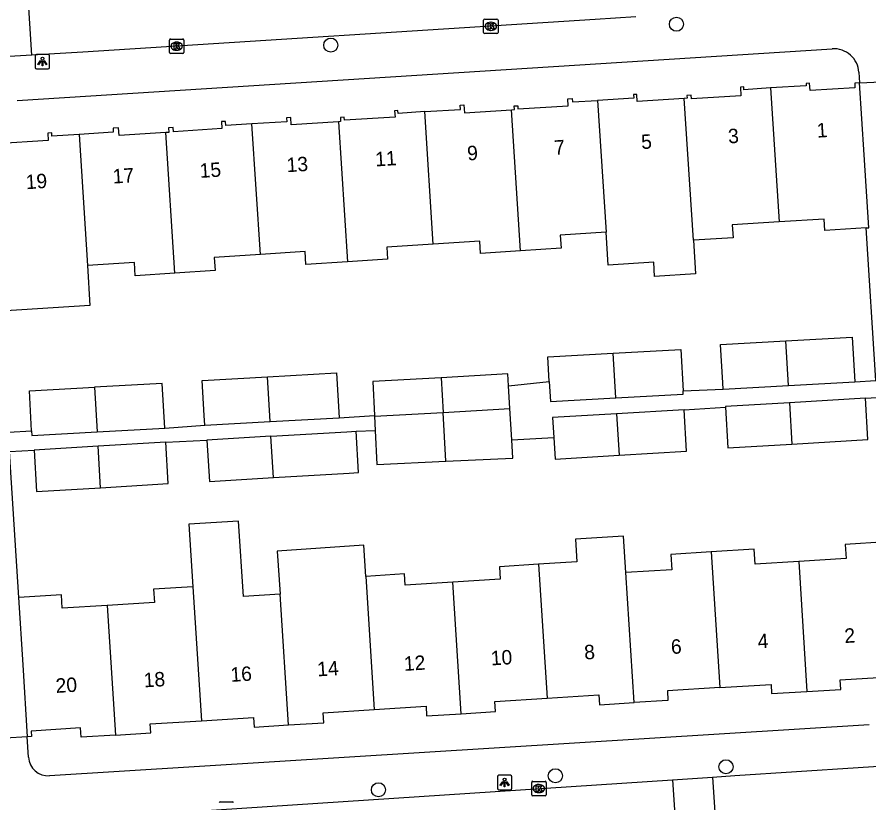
# Model space of a CAD drawing. Extents: x 159689 to 160786, y 387323 to 388339.
# Drawn here: x 160394.3 to 160453.3, y 387578.1 to 387632.5 of the extents above; entities that cross this region are included whole.
import ezdxf

# ---------------------------------------------------------------- set-up
doc = ezdxf.new("R2010")
doc.units = 0
for name, color, linetype in [('IMGEO_Boom', 7, 'Continuous'), ('IMGEO_Kolk', 7, 'Continuous'), ('IMGEO_Lichtpunt', 7, 'Continuous'), ('IMGEO_Pand', 7, 'Continuous'), ('IMGEO_Pand_nummerreeks', 7, 'Continuous'), ('IMGEO_Rijbaan_lokaal_open', 7, 'Continuous'), ('IMGEO_Voetpad_open', 7, 'Continuous')]:
    doc.layers.add(name, color=color, linetype=linetype)

msp = doc.modelspace()

# ---------------------------------------------------------------- linework, layer by layer
at = {"layer": 'IMGEO_Boom'}
for centre in [(160439.967, 387632.001), (160416.017, 387630.557), (160443.398, 387580.558), (160431.576, 387579.932), (160419.318, 387578.966)]:
    msp.add_circle(centre, 0.489, dxfattribs=at)
at = {"layer": 'IMGEO_Kolk'}
for p, q in [((160426.681, 387632.359), (160427.533, 387632.359)), ((160426.606, 387631.433), (160426.606, 387632.285)), ((160427.094, 387632.139), (160427.119, 387632.139)), ((160427.607, 387632.285), (160427.607, 387631.433)), ((160427.533, 387631.359), (160426.681, 387631.359)), ((160427.117, 387631.579), (160427.092, 387631.579)), ((160404.84, 387630.053), (160404.84, 387630.905)), ((160404.915, 387630.979), (160405.767, 387630.979)), ((160405.328, 387630.759), (160405.353, 387630.759)), ((160405.841, 387630.905), (160405.841, 387630.053)), ((160405.767, 387629.979), (160404.915, 387629.979)), ((160405.351, 387630.199), (160405.326, 387630.199)), ((160429.935, 387578.624), (160429.935, 387579.476)), ((160430.01, 387579.55), (160430.862, 387579.55)), ((160430.423, 387579.33), (160430.448, 387579.33)), ((160430.936, 387579.476), (160430.936, 387578.624)), ((160430.446, 387578.77), (160430.421, 387578.77)), ((160408.355, 387578.126), (160409.207, 387578.126)), ((160430.862, 387578.55), (160430.01, 387578.55))]:
    msp.add_line(p, q, dxfattribs=at)
for points in [[(160426.681, 387632.359), (160427.533, 387632.359)], [(160426.606, 387631.433), (160426.606, 387632.285)], [(160426.927, 387632.059), (160427.05, 387632.059), (160427.05, 387631.908), (160427.18, 387632.059), (160427.344, 387632.059), (160427.198, 387631.908), (160427.351, 387631.659), (160427.199, 387631.659), (160427.114, 387631.823), (160427.05, 387631.756), (160427.05, 387631.659), (160426.927, 387631.659), (160426.927, 387632.059)], [(160427.607, 387632.285), (160427.607, 387631.433)], [(160427.533, 387631.359), (160426.681, 387631.359)], [(160404.84, 387630.053), (160404.84, 387630.905)], [(160404.915, 387630.979), (160405.767, 387630.979)], [(160405.161, 387630.679), (160405.284, 387630.679), (160405.284, 387630.528), (160405.414, 387630.679), (160405.578, 387630.679), (160405.432, 387630.528), (160405.585, 387630.279), (160405.433, 387630.279), (160405.348, 387630.443), (160405.284, 387630.376), (160405.284, 387630.279), (160405.161, 387630.279), (160405.161, 387630.679)], [(160405.841, 387630.905), (160405.841, 387630.053)], [(160405.767, 387629.979), (160404.915, 387629.979)], [(160429.935, 387578.624), (160429.935, 387579.476)], [(160430.01, 387579.55), (160430.862, 387579.55)], [(160430.256, 387579.25), (160430.379, 387579.25), (160430.379, 387579.099), (160430.509, 387579.25), (160430.673, 387579.25), (160430.527, 387579.099), (160430.68, 387578.85), (160430.528, 387578.85), (160430.443, 387579.014), (160430.379, 387578.947), (160430.379, 387578.85), (160430.256, 387578.85), (160430.256, 387579.25)], [(160430.936, 387579.476), (160430.936, 387578.624)], [(160408.355, 387578.126), (160409.207, 387578.126)], [(160430.862, 387578.55), (160430.01, 387578.55)]]:
    msp.add_lwpolyline(points, dxfattribs=at)
for centre, start, end in [((160426.683, 387632.283), 91.55205, 178.44795), ((160426.683, 387632.283), 91.55205, 178.44795), ((160427.531, 387632.283), 1.55205, 88.44795), ((160427.531, 387632.283), 1.55205, 88.44795), ((160426.683, 387631.435), 181.55205, 268.44795), ((160426.683, 387631.435), 181.55205, 268.44795), ((160427.531, 387631.435), 271.55205, 358.44795), ((160427.531, 387631.435), 271.55205, 358.44795), ((160404.917, 387630.903), 91.55205, 178.44795), ((160404.917, 387630.903), 91.55205, 178.44795), ((160405.765, 387630.903), 1.55205, 88.44795), ((160405.765, 387630.903), 1.55205, 88.44795), ((160404.917, 387630.055), 181.55205, 268.44795), ((160404.917, 387630.055), 181.55205, 268.44795), ((160405.765, 387630.055), 271.55205, 358.44795), ((160405.765, 387630.055), 271.55205, 358.44795), ((160430.012, 387579.474), 91.55205, 178.44795), ((160430.012, 387579.474), 91.55205, 178.44795), ((160430.86, 387579.474), 1.55205, 88.44795), ((160430.86, 387579.474), 1.55205, 88.44795), ((160430.012, 387578.626), 181.55205, 268.44795), ((160430.012, 387578.626), 181.55205, 268.44795), ((160430.86, 387578.626), 271.55205, 358.44795), ((160430.86, 387578.626), 271.55205, 358.44795), ((160408.357, 387578.05), 91.55205, 178.44795), ((160408.357, 387578.05), 91.55205, 178.44795), ((160409.205, 387578.05), 1.55205, 88.44795), ((160409.205, 387578.05), 1.55205, 88.44795)]:
    msp.add_arc(centre, 0.0765, start, end, dxfattribs=at)
for centre, major_axis, ratio, start_param, end_param in [((160427.093, 387631.859), (-0.387, 0.002), 0.722429, 4.712389, 7.853982), ((160427.118, 387631.859), (-0.39, 0.002), 0.717154, 1.570796, 4.712389), ((160405.327, 387630.479), (-0.387, 0.002), 0.722429, 4.712389, 7.853982), ((160405.352, 387630.479), (-0.39, 0.002), 0.717154, 1.570796, 4.712389), ((160430.422, 387579.05), (-0.387, 0.002), 0.722429, 4.712389, 7.853982), ((160430.447, 387579.05), (-0.39, 0.002), 0.717154, 1.570796, 4.712389)]:
    msp.add_ellipse(centre, major_axis=major_axis, ratio=ratio, start_param=start_param, end_param=end_param, dxfattribs=at)
at = {"layer": 'IMGEO_Lichtpunt'}
for p, q in [((160395.542, 387629.819), (160395.542, 387629.012)), ((160395.542, 387629.819), (160395.542, 387629.012)), ((160396.444, 387629.914), (160395.636, 387629.914)), ((160396.444, 387629.914), (160395.636, 387629.914)), ((160396.538, 387629.012), (160396.538, 387629.819)), ((160396.538, 387629.012), (160396.538, 387629.819)), ((160395.636, 387628.918), (160396.444, 387628.918)), ((160395.636, 387628.918), (160396.444, 387628.918)), ((160427.562, 387579.873), (160427.562, 387579.066)), ((160427.562, 387579.873), (160427.562, 387579.066)), ((160428.464, 387579.968), (160427.656, 387579.968)), ((160428.464, 387579.968), (160427.656, 387579.968)), ((160428.558, 387579.066), (160428.558, 387579.873)), ((160428.558, 387579.066), (160428.558, 387579.873)), ((160427.656, 387578.972), (160428.464, 387578.972)), ((160427.656, 387578.972), (160428.464, 387578.972))]:
    msp.add_line(p, q, dxfattribs=at)
for points in [[(160395.916, 387629.483), (160395.955, 387629.455), (160395.767, 387629.193), (160395.729, 387629.22), (160395.916, 387629.483)], [(160396.018, 387629.435), (160396.065, 387629.435), (160396.065, 387629.113), (160396.018, 387629.113), (160396.018, 387629.435)], [(160396.128, 387629.455), (160396.166, 387629.482), (160396.353, 387629.22), (160396.314, 387629.192), (160396.128, 387629.455)], [(160427.936, 387579.537), (160427.975, 387579.509), (160427.787, 387579.247), (160427.749, 387579.274), (160427.936, 387579.537)], [(160428.038, 387579.489), (160428.085, 387579.489), (160428.085, 387579.167), (160428.038, 387579.167), (160428.038, 387579.489)], [(160428.148, 387579.509), (160428.186, 387579.536), (160428.373, 387579.274), (160428.334, 387579.246), (160428.148, 387579.509)]]:
    msp.add_lwpolyline(points, dxfattribs=at)
for centre in [(160396.041, 387629.617), (160428.061, 387579.671)]:
    msp.add_circle(centre, 0.0994, dxfattribs=at)
for centre, start, end in [((160395.636, 387629.819), 90, 180), ((160395.636, 387629.819), 90, 180), ((160396.444, 387629.819), 0, 90), ((160396.444, 387629.819), 0, 90), ((160395.636, 387629.012), 180, 270), ((160395.636, 387629.012), 180, 270), ((160396.444, 387629.012), 270, 0), ((160396.444, 387629.012), 270, 360), ((160427.656, 387579.873), 90, 180), ((160427.656, 387579.873), 90, 180), ((160428.464, 387579.873), 0, 90), ((160428.464, 387579.873), 0, 90), ((160427.656, 387579.066), 180, 270), ((160427.656, 387579.066), 180, 270), ((160428.464, 387579.066), 270, 0), ((160428.464, 387579.066), 270, 360)]:
    msp.add_arc(centre, 0.0946, start, end, dxfattribs=at)
at = {"layer": 'IMGEO_Pand'}
for points in [[(160446.472, 387627.585), (160444.642, 387627.468), (160444.63, 387627.654), (160444.398, 387627.639), (160444.436, 387627.052), (160441.011, 387626.833), (160440.995, 387627.082), (160440.695, 387627.063), (160440.707, 387626.877), (160440.506, 387626.864)], [(160452.653, 387627.933), (160452.315, 387627.911), (160452.335, 387627.599), (160449.221, 387627.4), (160449.188, 387627.922), (160448.954, 387627.907), (160448.964, 387627.745), (160446.472, 387627.585)], [(160446.472, 387627.585), (160447.072, 387618.301)], [(160453.099, 387617.888), (160453.297, 387617.901), (160452.973, 387622.944), (160452.653, 387627.933)], [(160440.506, 387626.864), (160437.25, 387626.656), (160437.218, 387627.144), (160436.995, 387627.13), (160437.01, 387626.89), (160434.502, 387626.729)], [(160422.528, 387625.945), (160425.006, 387626.104), (160424.987, 387626.39), (160425.241, 387626.407), (160425.275, 387625.868), (160428.531, 387626.077)], [(160428.531, 387626.077), (160428.736, 387626.09), (160428.719, 387626.341), (160428.97, 387626.357), (160428.985, 387626.133), (160432.472, 387626.356), (160432.441, 387626.84), (160432.752, 387626.86), (160432.767, 387626.618), (160434.502, 387626.729)], [(160434.502, 387626.729), (160435.092, 387617.599)], [(160441.14, 387617.036), (160440.506, 387626.864)], [(160422.528, 387625.945), (160420.675, 387625.826), (160420.662, 387626.027), (160420.443, 387626.001), (160420.482, 387625.575), (160416.966, 387625.35), (160416.953, 387625.554), (160416.683, 387625.537), (160416.7, 387625.26), (160416.56, 387625.251)], [(160423.121, 387616.773), (160422.528, 387625.945)], [(160429.162, 387616.307), (160428.531, 387626.077)], [(160410.557, 387625.092), (160408.752, 387624.976), (160408.733, 387625.274), (160408.449, 387625.256), (160408.48, 387624.772), (160405.113, 387624.556), (160405.094, 387624.843), (160404.771, 387624.822), (160404.79, 387624.513), (160404.583, 387624.5)], [(160416.56, 387625.251), (160413.272, 387625.041), (160413.24, 387625.54), (160412.953, 387625.522), (160412.97, 387625.247), (160410.557, 387625.092)], [(160416.56, 387625.251), (160417.187, 387615.539)], [(160404.583, 387624.5), (160401.347, 387624.293), (160401.312, 387624.835), (160400.932, 387624.81), (160400.95, 387624.525), (160398.579, 387624.373)], [(160411.14, 387616.053), (160410.557, 387625.092)], [(160398.579, 387624.373), (160396.697, 387624.252), (160396.682, 387624.483), (160396.408, 387624.466), (160396.441, 387623.95), (160392.778, 387623.715), (160392.756, 387624.068), (160392.397, 387624.045)], [(160398.579, 387624.373), (160399.166, 387615.284)], [(160405.213, 387614.755), (160404.583, 387624.5)], [(160447.072, 387618.301), (160443.837, 387618.094), (160443.893, 387617.213), (160441.14, 387617.036)], [(160453.099, 387617.888), (160450.24, 387617.705), (160450.189, 387618.501), (160447.072, 387618.301)], [(160435.092, 387617.599), (160431.91, 387617.395), (160431.968, 387616.487), (160429.162, 387616.307)], [(160441.14, 387617.036), (160441.29, 387614.706), (160438.456, 387614.523), (160438.391, 387615.524), (160435.239, 387615.32), (160435.092, 387617.599)], [(160429.162, 387616.307), (160426.398, 387616.129), (160426.343, 387616.979), (160423.121, 387616.773)], [(160423.121, 387616.773), (160419.895, 387616.566), (160419.95, 387615.716), (160417.187, 387615.539)], [(160411.14, 387616.053), (160407.938, 387615.848), (160407.997, 387614.933), (160405.213, 387614.755)], [(160417.187, 387615.539), (160414.299, 387615.353), (160414.242, 387616.252), (160411.14, 387616.053)], [(160399.166, 387615.284), (160399.331, 387612.517), (160393.162, 387612.12)], [(160405.213, 387614.755), (160402.475, 387614.579), (160402.416, 387615.493), (160399.166, 387615.284)], [(160443.199, 387606.719), (160443.174, 387607.168), (160443.027, 387609.819), (160447.551, 387610.07)], [(160447.551, 387610.07), (160452.144, 387610.326), (160452.317, 387607.226)], [(160447.73, 387606.97), (160447.551, 387610.07)], [(160435.581, 387609.214), (160440.26, 387609.474), (160440.421, 387606.593)], [(160431.151, 387607.261), (160431.057, 387608.963), (160435.581, 387609.214)], [(160435.759, 387606.114), (160435.581, 387609.214)], [(160407.284, 387604.226), (160407.247, 387604.892), (160407.112, 387607.326), (160411.635, 387607.577)], [(160411.635, 387607.577), (160416.421, 387607.843), (160416.594, 387604.743)], [(160411.813, 387604.477), (160411.635, 387607.577)], [(160423.659, 387607.514), (160418.941, 387607.24), (160419.055, 387604.884)], [(160428.333, 387606.952), (160428.285, 387607.782), (160423.659, 387607.514)], [(160423.659, 387607.514), (160423.798, 387605.109)], [(160404.531, 387604.019), (160404.345, 387607.119), (160399.657, 387606.858)], [(160428.425, 387605.378), (160428.333, 387606.952)], [(160431.151, 387607.261), (160431.229, 387605.863), (160435.759, 387606.114)], [(160443.199, 387606.719), (160447.73, 387606.97)], [(160447.73, 387606.97), (160452.317, 387607.226)], [(160395.288, 387603.832), (160395.134, 387606.607), (160399.657, 387606.858)], [(160399.657, 387606.858), (160399.836, 387603.758)], [(160435.759, 387606.114), (160440.433, 387606.374), (160440.421, 387606.593)], [(160447.798, 387605.781), (160443.364, 387605.515), (160443.367, 387605.465)], [(160453.054, 387606.096), (160447.798, 387605.781)], [(160447.798, 387605.781), (160447.963, 387602.911)], [(160447.963, 387602.911), (160453.226, 387603.226), (160453.054, 387606.096)], [(160423.798, 387605.109), (160428.425, 387605.378)], [(160428.551, 387603.212), (160428.425, 387605.378)], [(160440.493, 387605.293), (160435.823, 387605.013)], [(160435.988, 387602.143), (160440.653, 387602.422), (160440.493, 387605.293)], [(160443.367, 387605.465), (160443.536, 387602.645), (160447.963, 387602.911)], [(160411.813, 387604.477), (160416.594, 387604.743)], [(160419.055, 387604.884), (160419.057, 387604.842)], [(160419.057, 387604.842), (160423.798, 387605.109)], [(160419.057, 387604.842), (160419.102, 387603.865)], [(160423.993, 387601.722), (160423.798, 387605.109)], [(160435.823, 387605.013), (160431.389, 387604.747), (160431.471, 387603.38)], [(160435.823, 387605.013), (160435.988, 387602.143)], [(160399.836, 387603.758), (160404.531, 387604.019)], [(160407.284, 387604.226), (160411.813, 387604.477)], [(160395.288, 387603.832), (160395.306, 387603.507), (160399.836, 387603.758)], [(160411.872, 387603.46), (160407.439, 387603.194)], [(160411.872, 387603.46), (160417.129, 387603.775), (160417.775, 387603.814)], [(160412.038, 387600.59), (160411.872, 387603.46)], [(160412.038, 387600.59), (160417.301, 387600.905), (160417.947, 387600.944), (160417.775, 387603.814)], [(160419.102, 387603.865), (160419.21, 387601.502), (160423.993, 387601.722)], [(160431.471, 387603.38), (160431.561, 387601.877), (160435.988, 387602.143)], [(160404.589, 387603.043), (160399.893, 387602.762)], [(160400.058, 387599.892), (160404.761, 387600.174), (160404.589, 387603.043)], [(160407.439, 387603.194), (160407.611, 387600.324), (160412.038, 387600.59)], [(160423.993, 387601.722), (160428.625, 387601.935), (160428.551, 387603.212)], [(160399.893, 387602.762), (160395.459, 387602.496)], [(160395.459, 387602.496), (160395.631, 387599.626), (160400.058, 387599.892)], [(160400.058, 387599.892), (160399.893, 387602.762)], [(160412.508, 387592.509), (160409.96, 387592.35), (160409.626, 387597.583), (160406.186, 387597.363), (160406.462, 387593.036)], [(160436.461, 387594.011), (160436.3, 387596.543), (160432.969, 387596.33), (160433.07, 387594.751), (160430.412, 387594.585)], [(160418.442, 387593.748), (160418.303, 387595.922), (160412.292, 387595.501), (160412.508, 387592.509)], [(160454.494, 387596.132), (160451.661, 387595.956), (160451.721, 387594.987), (160448.436, 387594.783)], [(160442.382, 387595.441), (160439.588, 387595.267), (160439.654, 387594.21), (160436.461, 387594.011)], [(160448.436, 387594.783), (160445.417, 387594.595), (160445.353, 387595.625), (160442.382, 387595.441)], [(160442.382, 387595.441), (160442.981, 387586.043)], [(160430.412, 387594.585), (160427.7, 387594.416), (160427.753, 387593.551), (160424.48, 387593.347)], [(160430.412, 387594.585), (160431.003, 387585.311)], [(160448.436, 387594.783), (160449.01, 387585.776)], [(160437.035, 387585.008), (160436.461, 387594.011)], [(160424.48, 387593.347), (160421.182, 387593.142), (160421.134, 387593.916), (160418.442, 387593.748)], [(160418.442, 387593.748), (160419.03, 387584.525)], [(160425.061, 387584.232), (160424.48, 387593.347)], [(160406.462, 387593.036), (160403.737, 387592.867), (160403.794, 387591.94), (160400.533, 387591.738)], [(160406.462, 387593.036), (160407.054, 387583.75)], [(160394.396, 387592.289), (160394.383, 387592.288), (160394.673, 387587.629), (160394.983, 387582.638)], [(160400.533, 387591.738), (160397.415, 387591.544), (160397.357, 387592.473), (160394.396, 387592.289)], [(160413.085, 387583.455), (160412.508, 387592.509)], [(160400.533, 387591.738), (160401.105, 387582.757)], [(160442.981, 387586.043), (160446.52, 387586.263), (160446.559, 387585.624), (160449.01, 387585.776)], [(160449.01, 387585.776), (160451.349, 387585.922), (160451.308, 387586.587), (160454.737, 387586.801), (160454.759, 387586.447), (160455.095, 387586.468)], [(160442.981, 387586.043), (160439.337, 387585.816), (160439.378, 387585.153), (160437.035, 387585.008)], [(160425.061, 387584.232), (160427.424, 387584.379), (160427.38, 387585.086), (160431.003, 387585.311)], [(160431.003, 387585.311), (160434.582, 387585.534), (160434.624, 387584.858), (160437.035, 387585.008)], [(160413.085, 387583.455), (160415.528, 387583.607), (160415.485, 387584.305), (160419.03, 387584.525)], [(160419.03, 387584.525), (160422.619, 387584.748), (160422.66, 387584.083), (160425.061, 387584.232)], [(160407.054, 387583.75), (160410.674, 387583.975), (160410.715, 387583.308), (160413.085, 387583.455)], [(160401.105, 387582.757), (160403.54, 387582.909), (160403.502, 387583.529), (160407.054, 387583.75)], [(160401.105, 387582.757), (160398.727, 387582.609), (160398.687, 387583.249), (160395.266, 387583.037), (160395.29, 387582.657), (160394.983, 387582.638)]]:
    msp.add_lwpolyline(points, dxfattribs=at)
at = {"layer": 'IMGEO_Rijbaan_lokaal_open'}
for points in [[(160395.312, 387629.855), (160394.868, 387636.835)], [(160437.161, 387632.511), (160434.34, 387632.32), (160398.834, 387630.068), (160395.312, 387629.855)], [(160395.312, 387629.855), (160392.558, 387629.688)], [(160442.472, 387579.847), (160444.001, 387579.949), (160456.824, 387580.776)], [(160439.698, 387579.663), (160442.472, 387579.847)], [(160442.472, 387579.847), (160442.931, 387572.885)], [(160401.087, 387577.123), (160420.39, 387578.381), (160439.698, 387579.663)], [(160439.698, 387579.663), (160440.156, 387572.709)]]:
    msp.add_lwpolyline(points, dxfattribs=at)
at = {"layer": 'IMGEO_Voetpad_open'}
for points in [[(160394.281, 387626.711), (160450.762, 387630.3)], [(160452.608, 387628.671), (160452.653, 387627.933)], [(160452.653, 387627.933), (160454.15, 387628.021)], [(160452.317, 387607.226), (160453.777, 387607.315), (160453.099, 387617.888)], [(160393.162, 387612.12), (160393.683, 387603.743), (160395.288, 387603.832)], [(160428.333, 387606.952), (160431.151, 387607.261)], [(160440.421, 387606.593), (160443.199, 387606.719)], [(160453.054, 387606.096), (160453.852, 387606.147), (160454.494, 387596.132)], [(160440.493, 387605.293), (160443.367, 387605.465)], [(160416.594, 387604.743), (160419.055, 387604.884)], [(160404.531, 387604.019), (160407.284, 387604.226)], [(160417.775, 387603.814), (160419.102, 387603.865)], [(160428.551, 387603.212), (160431.471, 387603.38)], [(160404.589, 387603.043), (160407.439, 387603.194)], [(160394.396, 387592.289), (160393.767, 387602.391), (160395.459, 387602.496)], [(160453.309, 387583.46), (160396.537, 387579.934)], [(160394.983, 387582.638), (160393.481, 387582.538)], [(160395.072, 387581.226), (160394.983, 387582.638)]]:
    msp.add_lwpolyline(points, dxfattribs=at)
for centre, radius, start, end in [((160450.872, 387628.564), 1.74, 3.52973, 93.61678), ((160396.451, 387581.313), 1.382, 183.6269, 273.55423)]:
    msp.add_arc(centre, radius, start, end, dxfattribs=at)

# ---------------------------------------------------------------- texts
at = {"layer": 'IMGEO_Pand_nummerreeks'}
for s, rotation, p in [('3', 3.73047, (160443.574, 387623.74)), ('1', 3.72996, (160449.713, 387624.14)), ('5', 3.72996, (160437.548, 387623.348)), ('9', 3.73047, (160425.498, 387622.562)), ('7', 3.73047, (160431.523, 387622.955)), ('11', 3.73047, (160419.127, 387622.147)), ('15', 3.73047, (160406.963, 387621.353)), ('13', 3.73047, (160412.988, 387621.746)), ('17', 3.73047, (160400.937, 387620.96)), ('19', 3.73047, (160394.912, 387620.568)), ('2', 3.62083, (160451.632, 387589.129)), ('6', 3.62083, (160439.611, 387588.368)), ('4', 3.62083, (160445.623, 387588.749)), ('10', 3.62083, (160427.132, 387587.578)), ('8', 3.62109, (160433.604, 387587.988)), ('12', 3.62083, (160421.114, 387587.198)), ('16', 3.62109, (160409.095, 387586.437)), ('14', 3.62083, (160415.106, 387586.818)), ('18', 3.62083, (160403.086, 387586.057)), ('20', 3.62109, (160396.984, 387585.671))]:
    msp.add_text(s, height=1, rotation=rotation, dxfattribs=at).set_placement(p)

doc.saveas('drawing.dxf')
